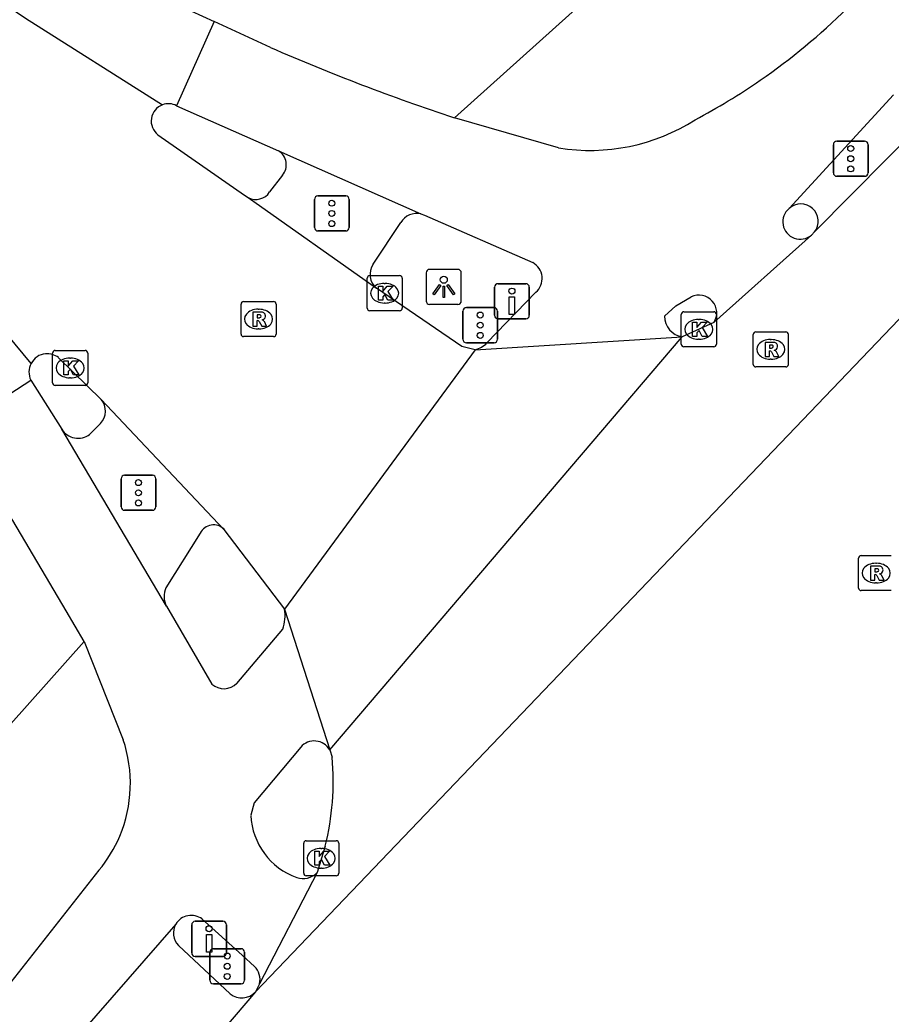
# Model space of a CAD drawing. Extents: x 159040 to 160094, y 381214 to 382518.
# Drawn here: x 159832.9 to 159857.73, y 381904.57 to 381932.9 of the extents above; entities that cross this region are included whole.
import ezdxf

# ---------------------------------------------------------------- set-up
doc = ezdxf.new("R2010")
doc.units = 0
for name, color, linetype in [('IMGEO_Drukknoppaal', 7, 'Continuous'), ('IMGEO_Fietspad_gesloten', 7, 'Continuous'), ('IMGEO_Kolk', 7, 'Continuous'), ('IMGEO_Lichtpunt', 7, 'Continuous'), ('IMGEO_Rijbaan_lokaal_gesloten', 7, 'Continuous'), ('IMGEO_Rijbaan_regionaal_gesloten', 7, 'Continuous'), ('IMGEO_Rioolput', 7, 'Continuous'), ('IMGEO_Verkeersregelinstallatiepaal', 7, 'Continuous'), ('IMGEO_Voetpad_gesloten', 7, 'Continuous'), ('IMGEO_Voetpad_open', 7, 'Continuous')]:
    doc.layers.add(name, color=color, linetype=linetype)

msp = doc.modelspace()

# ---------------------------------------------------------------- linework, layer by layer
at = {"layer": 'IMGEO_Drukknoppaal'}
for p, q in [((159846.431, 381924.483), (159846.431, 381925.283)), ((159846.431, 381925.283), (159846.431, 381924.483)), ((159846.531, 381925.383), (159847.321, 381925.383)), ((159847.321, 381925.383), (159846.531, 381925.383)), ((159847.421, 381925.283), (159847.421, 381924.483)), ((159847.421, 381924.483), (159847.421, 381925.283)), ((159847.321, 381924.383), (159846.531, 381924.383)), ((159846.531, 381924.383), (159847.321, 381924.383)), ((159837.798, 381906.318), (159837.798, 381907.118)), ((159837.798, 381907.118), (159837.798, 381906.318)), ((159837.898, 381907.218), (159838.688, 381907.218)), ((159838.688, 381907.218), (159837.898, 381907.218)), ((159838.788, 381907.118), (159838.788, 381906.318)), ((159838.788, 381906.318), (159838.788, 381907.118)), ((159838.688, 381906.218), (159837.898, 381906.218)), ((159837.898, 381906.218), (159838.688, 381906.218))]:
    msp.add_line(p, q, dxfattribs=at)
for points in [[(159847.001, 381925.008), (159847.001, 381924.508), (159846.851, 381924.508), (159846.851, 381925.008), (159847.001, 381925.008)], [(159838.368, 381906.843), (159838.368, 381906.343), (159838.218, 381906.343), (159838.218, 381906.843), (159838.368, 381906.843)]]:
    msp.add_lwpolyline(points, dxfattribs=at)
for centre in [(159846.926, 381925.173), (159838.293, 381907.008)]:
    msp.add_circle(centre, 0.085, dxfattribs=at)
for centre, start, end in [((159846.531, 381925.283), 90, 180), ((159846.531, 381925.283), 90, 180), ((159847.321, 381925.283), 0, 90), ((159847.321, 381925.283), 360, 90), ((159846.531, 381924.483), 180, 270), ((159846.531, 381924.483), 180, 270), ((159847.321, 381924.483), 270, 0), ((159847.321, 381924.483), 270, 0), ((159837.898, 381907.118), 90, 180), ((159837.898, 381907.118), 90, 180), ((159838.688, 381907.118), 0, 90), ((159838.688, 381907.118), 360, 90), ((159837.898, 381906.318), 180, 270), ((159837.898, 381906.318), 180, 270), ((159838.688, 381906.318), 270, 0), ((159838.688, 381906.318), 270, 0)]:
    msp.add_arc(centre, 0.1, start, end, dxfattribs=at)
at = {"layer": 'IMGEO_Fietspad_gesloten'}
for points in [[(159840.044, 381932.113), (159838.443, 381932.851)], [(159857.802, 381930.767), (159854.825, 381927.527)], [(159837.365, 381930.455), (159840.274, 381929.172)], [(159848.257, 381929.25), (159845.286, 381930.112)], [(159840.274, 381929.172), (159844.333, 381927.37)], [(159844.333, 381927.37), (159844.43, 381927.337), (159847.518, 381925.985)], [(159847.606, 381925.139), (159846.213, 381923.695)], [(159851.277, 381924.457), (159851.597, 381924.755), (159852.035, 381925.009)], [(159833.213, 381922.637), (159834.097, 381921.239)], [(159837.081, 381916.194), (159834.097, 381921.239)], [(159834.735, 381915.192), (159834.219, 381916.068), (159832.697, 381918.64), (159831.026, 381921.22)], [(159837.081, 381916.194), (159838.374, 381913.975)], [(159839.088, 381913.998), (159840.395, 381915.539)], [(159834.735, 381915.192), (159835.844, 381912.392)], [(159840.907, 381912.182), (159839.581, 381910.593), (159839.483, 381910.238)], [(159835.156, 381908.672), (159832.541, 381905.347)], [(159837.348, 381907.14), (159834.614, 381904.005)], [(159839.587, 381905.934), (159839.236, 381906.252), (159838.092, 381907.285)]]:
    msp.add_lwpolyline(points, dxfattribs=at)
for centre, radius, start, end in [((159843.532, 381946.358), 18.438, 304.6089, 314.5954), ((159864.337, 381987.886), 60.834, 246.46367, 251.75017), ((159843.52, 381946.334), 18.426, 297.9174, 304.6793), ((159849.144, 381934.778), 5.598, 260.886, 302.4411), ((159855.141, 381927.147), 0.495, 129.7545, 310.4054), ((159847.272, 381925.532), 0.515, 310.3476, 61.5294), ((159852.256, 381924.553), 0.507, 326.8415, 115.8505), ((159851.875, 381924.459), 0.598, 180.1885, 260.45), ((159845.705, 381924.19), 0.709, 284.3531, 315.7297), ((159839.164, 381915.942), 1.295, 341.8524, 7.615), ((159838.719, 381914.37), 0.524, 228.8758, 314.8143), ((159832.174, 381911.147), 3.876, 337.2164, 18.7375), ((159841.292, 381911.847), 0.51, 30.3818, 138.9539), ((159841.483, 381910.342), 2.003, 182.9903, 249.7828), ((159832.215, 381911.123), 3.828, 320.1945, 337.3088), ((159840.969, 381908.982), 0.548, 251.0686, 317.3285), ((159837.785, 381906.88), 0.508, 52.777, 149.2796), ((159839.225, 381905.558), 0.522, 346.6098, 46.1318)]:
    msp.add_arc(centre, radius, start, end, dxfattribs=at)
at = {"layer": 'IMGEO_Kolk'}
for p, q in [((159842.798, 381924.687), (159842.798, 381925.539)), ((159842.873, 381925.613), (159843.725, 381925.613)), ((159843.799, 381925.539), (159843.799, 381924.687)), ((159843.286, 381925.393), (159843.311, 381925.393)), ((159843.309, 381924.833), (159843.284, 381924.833)), ((159843.725, 381924.613), (159842.873, 381924.613)), ((159851.753, 381923.658), (159851.753, 381924.51)), ((159851.828, 381924.584), (159852.68, 381924.584)), ((159852.241, 381924.364), (159852.266, 381924.364)), ((159852.754, 381924.51), (159852.754, 381923.658)), ((159852.264, 381923.804), (159852.239, 381923.804)), ((159852.68, 381923.584), (159851.828, 381923.584)), ((159833.834, 381922.557), (159833.834, 381923.409)), ((159833.909, 381923.483), (159834.761, 381923.483)), ((159834.322, 381923.263), (159834.347, 381923.263)), ((159834.835, 381923.409), (159834.835, 381922.557)), ((159834.345, 381922.703), (159834.32, 381922.703)), ((159834.761, 381922.483), (159833.909, 381922.483)), ((159840.99, 381908.588), (159840.99, 381909.44)), ((159841.065, 381909.514), (159841.917, 381909.514)), ((159841.991, 381909.44), (159841.991, 381908.588)), ((159841.478, 381909.294), (159841.503, 381909.294)), ((159841.917, 381908.514), (159841.065, 381908.514)), ((159841.501, 381908.734), (159841.476, 381908.734))]:
    msp.add_line(p, q, dxfattribs=at)
for points in [[(159842.798, 381924.687), (159842.798, 381925.539)], [(159842.873, 381925.613), (159843.725, 381925.613)], [(159843.799, 381925.539), (159843.799, 381924.687)], [(159843.119, 381925.313), (159843.242, 381925.313), (159843.242, 381925.162), (159843.372, 381925.313), (159843.536, 381925.313), (159843.39, 381925.162), (159843.543, 381924.913), (159843.391, 381924.913), (159843.306, 381925.077), (159843.242, 381925.01), (159843.242, 381924.913), (159843.119, 381924.913), (159843.119, 381925.313)], [(159843.725, 381924.613), (159842.873, 381924.613)], [(159851.753, 381923.658), (159851.753, 381924.51)], [(159851.828, 381924.584), (159852.68, 381924.584)], [(159852.754, 381924.51), (159852.754, 381923.658)], [(159852.074, 381924.284), (159852.197, 381924.284), (159852.197, 381924.133), (159852.327, 381924.284), (159852.491, 381924.284), (159852.345, 381924.133), (159852.498, 381923.884), (159852.346, 381923.884), (159852.261, 381924.048), (159852.197, 381923.981), (159852.197, 381923.884), (159852.074, 381923.884), (159852.074, 381924.284)], [(159852.68, 381923.584), (159851.828, 381923.584)], [(159833.834, 381922.557), (159833.834, 381923.409)], [(159833.909, 381923.483), (159834.761, 381923.483)], [(159834.835, 381923.409), (159834.835, 381922.557)], [(159834.155, 381923.183), (159834.278, 381923.183), (159834.278, 381923.032), (159834.408, 381923.183), (159834.572, 381923.183), (159834.426, 381923.032), (159834.579, 381922.783), (159834.427, 381922.783), (159834.342, 381922.947), (159834.278, 381922.88), (159834.278, 381922.783), (159834.155, 381922.783), (159834.155, 381923.183)], [(159834.761, 381922.483), (159833.909, 381922.483)], [(159840.99, 381908.588), (159840.99, 381909.44)], [(159841.065, 381909.514), (159841.917, 381909.514)], [(159841.991, 381909.44), (159841.991, 381908.588)], [(159841.311, 381909.214), (159841.434, 381909.214), (159841.434, 381909.063), (159841.564, 381909.214), (159841.728, 381909.214), (159841.582, 381909.063), (159841.735, 381908.814), (159841.583, 381908.814), (159841.498, 381908.978), (159841.434, 381908.911), (159841.434, 381908.814), (159841.311, 381908.814), (159841.311, 381909.214)], [(159841.917, 381908.514), (159841.065, 381908.514)]]:
    msp.add_lwpolyline(points, dxfattribs=at)
for centre, start, end in [((159842.875, 381925.537), 91.552, 178.448), ((159842.875, 381925.537), 91.552, 178.448), ((159843.723, 381925.537), 1.552, 88.448), ((159843.723, 381925.537), 1.552, 88.448), ((159842.875, 381924.689), 181.552, 268.448), ((159842.875, 381924.689), 181.552, 268.448), ((159843.723, 381924.689), 271.552, 358.448), ((159843.723, 381924.689), 271.552, 358.448), ((159851.83, 381924.508), 91.552, 178.448), ((159851.83, 381924.508), 91.552, 178.448), ((159852.678, 381924.508), 1.552, 88.448), ((159852.678, 381924.508), 1.552, 88.448), ((159851.83, 381923.66), 181.552, 268.448), ((159851.83, 381923.66), 181.552, 268.448), ((159852.678, 381923.66), 271.552, 358.448), ((159852.678, 381923.66), 271.552, 358.448), ((159833.911, 381923.407), 91.552, 178.448), ((159833.911, 381923.407), 91.552, 178.448), ((159834.759, 381923.407), 1.552, 88.448), ((159834.759, 381923.407), 1.552, 88.448), ((159833.911, 381922.559), 181.552, 268.448), ((159833.911, 381922.559), 181.552, 268.448), ((159834.759, 381922.559), 271.552, 358.448), ((159834.759, 381922.559), 271.552, 358.448), ((159841.067, 381909.438), 91.552, 178.448), ((159841.067, 381909.438), 91.552, 178.448), ((159841.915, 381909.438), 1.552, 88.448), ((159841.915, 381909.438), 1.552, 88.448), ((159841.067, 381908.59), 181.552, 268.448), ((159841.067, 381908.59), 181.552, 268.448), ((159841.915, 381908.59), 271.552, 358.448), ((159841.915, 381908.59), 271.552, 358.448)]:
    msp.add_arc(centre, 0.0765, start, end, dxfattribs=at)
for centre, major_axis, ratio, start_param, end_param in [((159843.285, 381925.113), (-0.387, 0.002), 0.722429, 4.712389, 7.853982), ((159843.31, 381925.113), (-0.39, 0.002), 0.717154, 1.570796, 4.712389), ((159852.24, 381924.084), (-0.387, 0.002), 0.722429, 4.712389, 7.853982), ((159852.265, 381924.084), (-0.39, 0.002), 0.717154, 1.570796, 4.712389), ((159834.321, 381922.983), (-0.387, 0.002), 0.722429, 4.712389, 7.853982), ((159834.346, 381922.983), (-0.39, 0.002), 0.717154, 1.570796, 4.712389), ((159841.477, 381909.014), (-0.387, 0.002), 0.722429, 4.712389, 7.853982), ((159841.502, 381909.014), (-0.39, 0.002), 0.717154, 1.570796, 4.712389)]:
    msp.add_ellipse(centre, major_axis=major_axis, ratio=ratio, start_param=start_param, end_param=end_param, dxfattribs=at)
at = {"layer": 'IMGEO_Lichtpunt'}
for p, q in [((159845.387, 381925.792), (159844.579, 381925.792)), ((159845.387, 381925.792), (159844.579, 381925.792)), ((159844.485, 381925.697), (159844.485, 381924.89)), ((159844.485, 381925.697), (159844.485, 381924.89)), ((159845.481, 381924.89), (159845.481, 381925.697)), ((159845.481, 381924.89), (159845.481, 381925.697)), ((159844.579, 381924.796), (159845.387, 381924.796)), ((159844.579, 381924.796), (159845.387, 381924.796))]:
    msp.add_line(p, q, dxfattribs=at)
for points in [[(159844.859, 381925.361), (159844.898, 381925.333), (159844.71, 381925.071), (159844.672, 381925.098), (159844.859, 381925.361)], [(159844.961, 381925.313), (159845.008, 381925.313), (159845.008, 381924.991), (159844.961, 381924.991), (159844.961, 381925.313)], [(159845.071, 381925.333), (159845.109, 381925.36), (159845.296, 381925.098), (159845.257, 381925.07), (159845.071, 381925.333)]]:
    msp.add_lwpolyline(points, dxfattribs=at)
msp.add_circle((159844.984, 381925.495), 0.0994, dxfattribs=at)
for centre, start, end in [((159844.579, 381925.697), 90, 180), ((159844.579, 381925.697), 90, 180), ((159845.387, 381925.697), 0, 90), ((159845.387, 381925.697), 0, 90), ((159844.579, 381924.89), 180, 270), ((159844.579, 381924.89), 180, 270), ((159845.387, 381924.89), 270, 0), ((159845.387, 381924.89), 270, 360)]:
    msp.add_arc(centre, 0.0946, start, end, dxfattribs=at)
at = {"layer": 'IMGEO_Rijbaan_lokaal_gesloten'}
for points in [[(159801.104, 381962.181), (159806.024, 381957.38), (159813.445, 381950.236), (159822.247, 381941.709), (159825.405, 381938.67), (159827.182, 381937.091), (159829.234, 381935.551), (159833.063, 381932.946), (159836.965, 381930.48)], [(159833.224, 381923.111), (159830.3, 381926.63), (159828.682, 381928.17), (159824.221, 381932.315), (159818.497, 381938.117), (159811.787, 381945.459), (159807.484, 381950.275), (159800.971, 381957.815), (159798.9, 381960.204)], [(159836.109, 381933.927), (159838.443, 381932.851)], [(159838.443, 381932.851), (159837.365, 381930.455)], [(159836.836, 381929.627), (159839.308, 381927.909), (159839.408, 381927.838)], [(159839.408, 381927.838), (159843.065, 381925.256)], [(159845.881, 381923.503), (159845.499, 381923.599), (159843.065, 381925.256)], [(159845.881, 381923.503), (159851.776, 381923.869)], [(159845.881, 381923.503), (159840.448, 381916.114)], [(159835.217, 381922.082), (159834.001, 381923.276)], [(159831.026, 381921.22), (159833.213, 381922.637)], [(159835.217, 381922.082), (159838.719, 381918.385)], [(159838.719, 381918.385), (159840.448, 381916.114)], [(159840.448, 381916.114), (159841.732, 381912.105)]]:
    msp.add_lwpolyline(points, dxfattribs=at)
for centre, radius, start, end in [((159837.137, 381930.018), 0.493, 110.3737, 232.4269), ((159837.137, 381930.018), 0.493, 62.4181, 110.4293), ((159833.661, 381922.898), 0.486, 93.4183, 153.9618), ((159833.683, 381922.869), 0.517, 52.0137, 95.6449), ((159833.678, 381922.863), 0.517, 151.3993, 205.9418)]:
    msp.add_arc(centre, radius, start, end, dxfattribs=at)
at = {"layer": 'IMGEO_Rijbaan_regionaal_gesloten'}
for points in [[(159855.553, 381926.861), (159858.668, 381930.002)], [(159861.117, 381927.672), (159839.614, 381905.211)], [(159852.68, 381924.276), (159855.462, 381926.77)], [(159855.553, 381926.861), (159855.462, 381926.77)], [(159852.68, 381924.276), (159851.776, 381923.869)], [(159841.732, 381912.105), (159851.776, 381923.869)], [(159841.732, 381912.105), (159841.799, 381911.893)], [(159841.602, 381909.357), (159841.372, 381908.61)], [(159841.372, 381908.61), (159839.733, 381905.437)], [(159839.733, 381905.437), (159839.614, 381905.211)], [(159839.614, 381905.211), (159836.808, 381901.913)]]:
    msp.add_lwpolyline(points, dxfattribs=at)
msp.add_arc((159834.274, 381911.202), 7.557, 345.8687, 5.2475, dxfattribs=at)
at = {"layer": 'IMGEO_Rioolput'}
for p, q in [((159839.204, 381923.95), (159839.204, 381924.802)), ((159839.279, 381924.876), (159840.131, 381924.876)), ((159839.692, 381924.656), (159839.717, 381924.656)), ((159840.205, 381924.802), (159840.205, 381923.95)), ((159839.715, 381924.096), (159839.69, 381924.096)), ((159840.131, 381923.876), (159839.279, 381923.876)), ((159853.802, 381923.086), (159853.802, 381923.938)), ((159853.877, 381924.012), (159854.729, 381924.012)), ((159854.29, 381923.792), (159854.315, 381923.792)), ((159854.803, 381923.938), (159854.803, 381923.086)), ((159854.313, 381923.232), (159854.288, 381923.232)), ((159854.729, 381923.012), (159853.877, 381923.012)), ((159856.806, 381916.713), (159856.806, 381917.565)), ((159856.881, 381917.639), (159857.733, 381917.639)), ((159857.294, 381917.419), (159857.319, 381917.419)), ((159857.317, 381916.859), (159857.292, 381916.859)), ((159857.733, 381916.639), (159856.881, 381916.639))]:
    msp.add_line(p, q, dxfattribs=at)
for points in [[(159839.204, 381923.95), (159839.204, 381924.802)], [(159839.279, 381924.876), (159840.131, 381924.876)], [(159840.205, 381924.802), (159840.205, 381923.95)], [(159839.793, 381924.574), (159839.541, 381924.576), (159839.541, 381924.176)], [(159839.541, 381924.176), (159839.665, 381924.176), (159839.665, 381924.338), (159839.676, 381924.338)], [(159839.719, 381924.495), (159839.665, 381924.495), (159839.665, 381924.414)], [(159839.665, 381924.414), (159839.717, 381924.414)], [(159839.723, 381924.309), (159839.794, 381924.176), (159839.934, 381924.176), (159839.869, 381924.302)], [(159840.131, 381923.876), (159839.279, 381923.876)], [(159853.802, 381923.086), (159853.802, 381923.938)], [(159853.877, 381924.012), (159854.729, 381924.012)], [(159854.803, 381923.938), (159854.803, 381923.086)], [(159854.391, 381923.71), (159854.139, 381923.712), (159854.139, 381923.312)], [(159854.317, 381923.631), (159854.263, 381923.631), (159854.263, 381923.55)], [(159854.263, 381923.55), (159854.315, 381923.55)], [(159854.139, 381923.312), (159854.263, 381923.312), (159854.263, 381923.474), (159854.274, 381923.474)], [(159854.321, 381923.445), (159854.392, 381923.312), (159854.532, 381923.312), (159854.467, 381923.438)], [(159854.729, 381923.012), (159853.877, 381923.012)], [(159856.806, 381916.713), (159856.806, 381917.565)], [(159856.881, 381917.639), (159857.733, 381917.639)], [(159857.395, 381917.337), (159857.143, 381917.339), (159857.143, 381916.939)], [(159857.321, 381917.258), (159857.267, 381917.258), (159857.267, 381917.177)], [(159857.143, 381916.939), (159857.267, 381916.939), (159857.267, 381917.101), (159857.278, 381917.101)], [(159857.267, 381917.177), (159857.319, 381917.177)], [(159857.325, 381917.072), (159857.396, 381916.939), (159857.536, 381916.939), (159857.471, 381917.065)], [(159857.733, 381916.639), (159856.881, 381916.639)]]:
    msp.add_lwpolyline(points, dxfattribs=at)
for centre, radius, start, end in [((159839.281, 381924.8), 0.0765, 91.552, 178.448), ((159839.281, 381924.8), 0.0765, 91.552, 178.448), ((159840.129, 381924.8), 0.0765, 1.552, 88.448), ((159840.129, 381924.8), 0.0765, 1.552, 88.448), ((159839.675, 381924.285), 0.0533, 26.0293, 88.6989), ((159839.701, 381924.603), 0.19, 274.7715, 282.9687), ((159839.725, 381924.399), 0.0964, 77.0061, 93.1865), ((159839.739, 381924.456), 0.0378, 276.6634, 79.6772), ((159839.792, 381924.464), 0.109, 350.3612, 89.416), ((159839.79, 381924.464), 0.112, 277.5842, 350.9817), ((159839.774, 381924.249), 0.108, 29.5134, 73.7905), ((159839.281, 381923.952), 0.0765, 181.552, 268.448), ((159839.281, 381923.952), 0.0765, 181.552, 268.448), ((159840.129, 381923.952), 0.0765, 271.552, 358.448), ((159840.129, 381923.952), 0.0765, 271.552, 358.448), ((159853.879, 381923.936), 0.0765, 91.552, 178.448), ((159853.879, 381923.936), 0.0765, 91.552, 178.448), ((159854.727, 381923.936), 0.0765, 1.552, 88.448), ((159854.727, 381923.936), 0.0765, 1.552, 88.448), ((159854.299, 381923.739), 0.19, 274.7715, 282.9687), ((159854.323, 381923.535), 0.0964, 77.0061, 93.1865), ((159854.337, 381923.592), 0.0378, 276.6634, 79.6772), ((159854.39, 381923.6), 0.109, 350.3612, 89.416), ((159854.388, 381923.6), 0.112, 277.5842, 350.9817), ((159854.372, 381923.385), 0.108, 29.5134, 73.7905), ((159854.273, 381923.421), 0.0533, 26.0293, 88.6989), ((159853.879, 381923.088), 0.0765, 181.552, 268.448), ((159853.879, 381923.088), 0.0765, 181.552, 268.448), ((159854.727, 381923.088), 0.0765, 271.552, 358.448), ((159854.727, 381923.088), 0.0765, 271.552, 358.448), ((159856.883, 381917.563), 0.0765, 91.552, 178.448), ((159856.883, 381917.563), 0.0765, 91.552, 178.448), ((159857.327, 381917.162), 0.0964, 77.0061, 93.1865), ((159857.394, 381917.227), 0.109, 350.3612, 89.416), ((159857.277, 381917.048), 0.0533, 26.0293, 88.6989), ((159857.303, 381917.366), 0.19, 274.7715, 282.9687), ((159857.341, 381917.219), 0.0378, 276.6634, 79.6772), ((159857.392, 381917.227), 0.112, 277.5842, 350.9817), ((159857.376, 381917.012), 0.108, 29.5134, 73.7905), ((159856.883, 381916.715), 0.0765, 181.552, 268.448), ((159856.883, 381916.715), 0.0765, 181.552, 268.448)]:
    msp.add_arc(centre, radius, start, end, dxfattribs=at)
for centre, major_axis, ratio, start_param, end_param in [((159839.691, 381924.376), (-0.387, 0.002), 0.722429, 4.712389, 7.853982), ((159839.716, 381924.376), (-0.39, 0.002), 0.717154, 1.570796, 4.712389), ((159854.289, 381923.512), (-0.387, 0.002), 0.722429, 4.712389, 7.853982), ((159854.314, 381923.512), (-0.39, 0.002), 0.717154, 1.570796, 4.712389), ((159857.293, 381917.139), (-0.387, 0.002), 0.722429, 4.712389, 7.853982), ((159857.318, 381917.139), (-0.39, 0.002), 0.717154, 1.570796, 4.712389)]:
    msp.add_ellipse(centre, major_axis=major_axis, ratio=ratio, start_param=start_param, end_param=end_param, dxfattribs=at)
at = {"layer": 'IMGEO_Verkeersregelinstallatiepaal'}
for p, q in [((159856.186, 381929.444), (159856.976, 381929.444)), ((159856.976, 381929.444), (159856.186, 381929.444)), ((159856.086, 381928.544), (159856.086, 381929.344)), ((159856.086, 381929.344), (159856.086, 381928.544)), ((159857.076, 381929.344), (159857.076, 381928.544)), ((159857.076, 381928.544), (159857.076, 381929.344)), ((159856.976, 381928.444), (159856.186, 381928.444)), ((159856.186, 381928.444), (159856.976, 381928.444)), ((159841.297, 381926.986), (159841.297, 381927.786)), ((159841.297, 381927.786), (159841.297, 381926.986)), ((159841.397, 381927.886), (159842.187, 381927.886)), ((159842.187, 381927.886), (159841.397, 381927.886)), ((159842.287, 381927.786), (159842.287, 381926.986)), ((159842.287, 381926.986), (159842.287, 381927.786)), ((159842.187, 381926.886), (159841.397, 381926.886)), ((159841.397, 381926.886), (159842.187, 381926.886)), ((159845.627, 381924.701), (159846.417, 381924.701)), ((159846.417, 381924.701), (159845.627, 381924.701)), ((159845.527, 381923.801), (159845.527, 381924.601)), ((159845.527, 381924.601), (159845.527, 381923.801)), ((159846.517, 381924.601), (159846.517, 381923.801)), ((159846.517, 381923.801), (159846.517, 381924.601)), ((159846.417, 381923.701), (159845.627, 381923.701)), ((159845.627, 381923.701), (159846.417, 381923.701)), ((159835.787, 381919.027), (159835.787, 381919.827)), ((159835.787, 381919.827), (159835.787, 381919.027)), ((159835.887, 381919.927), (159836.677, 381919.927)), ((159836.677, 381919.927), (159835.887, 381919.927)), ((159836.777, 381919.827), (159836.777, 381919.027)), ((159836.777, 381919.027), (159836.777, 381919.827)), ((159836.677, 381918.927), (159835.887, 381918.927)), ((159835.887, 381918.927), (159836.677, 381918.927)), ((159838.316, 381905.538), (159838.316, 381906.338)), ((159838.316, 381906.338), (159838.316, 381905.538)), ((159838.416, 381906.438), (159839.206, 381906.438)), ((159839.206, 381906.438), (159838.416, 381906.438)), ((159839.306, 381906.338), (159839.306, 381905.538)), ((159839.306, 381905.538), (159839.306, 381906.338)), ((159839.206, 381905.438), (159838.416, 381905.438)), ((159838.416, 381905.438), (159839.206, 381905.438))]:
    msp.add_line(p, q, dxfattribs=at)
for centre in [(159856.581, 381929.234), (159856.581, 381928.944), (159856.581, 381928.654), (159841.792, 381927.676), (159841.792, 381927.386), (159841.792, 381927.096), (159846.022, 381924.491), (159846.022, 381924.201), (159846.022, 381923.911), (159836.282, 381919.717), (159836.282, 381919.427), (159836.282, 381919.137), (159838.811, 381906.228), (159838.811, 381905.938), (159838.811, 381905.648)]:
    msp.add_circle(centre, 0.085, dxfattribs=at)
for centre, start, end in [((159856.186, 381929.344), 90, 180), ((159856.186, 381929.344), 90, 180), ((159856.976, 381929.344), 0, 90), ((159856.976, 381929.344), 360, 90), ((159856.186, 381928.544), 180, 270), ((159856.186, 381928.544), 180, 270), ((159856.976, 381928.544), 270, 0), ((159856.976, 381928.544), 270, 0), ((159841.397, 381927.786), 90, 180), ((159841.397, 381927.786), 90, 180), ((159842.187, 381927.786), 0, 90), ((159842.187, 381927.786), 360, 90), ((159841.397, 381926.986), 180, 270), ((159841.397, 381926.986), 180, 270), ((159842.187, 381926.986), 270, 0), ((159842.187, 381926.986), 270, 0), ((159845.627, 381924.601), 90, 180), ((159845.627, 381924.601), 90, 180), ((159846.417, 381924.601), 0, 90), ((159846.417, 381924.601), 360, 90), ((159845.627, 381923.801), 180, 270), ((159845.627, 381923.801), 180, 270), ((159846.417, 381923.801), 270, 0), ((159846.417, 381923.801), 270, 0), ((159835.887, 381919.827), 90, 180), ((159835.887, 381919.827), 90, 180), ((159836.677, 381919.827), 0, 90), ((159836.677, 381919.827), 360, 90), ((159835.887, 381919.027), 180, 270), ((159835.887, 381919.027), 180, 270), ((159836.677, 381919.027), 270, 0), ((159836.677, 381919.027), 270, 0), ((159838.416, 381906.338), 90, 180), ((159838.416, 381906.338), 90, 180), ((159839.206, 381906.338), 0, 90), ((159839.206, 381906.338), 360, 90), ((159838.416, 381905.538), 180, 270), ((159838.416, 381905.538), 180, 270), ((159839.206, 381905.538), 270, 0), ((159839.206, 381905.538), 270, 0)]:
    msp.add_arc(centre, 0.1, start, end, dxfattribs=at)
at = {"layer": 'IMGEO_Voetpad_gesloten'}
for points in [[(159834.89, 381921.092), (159835.201, 381921.403)], [(159838.043, 381918.278), (159837.063, 381916.722)]]:
    msp.add_lwpolyline(points, dxfattribs=at)
for centre, radius, start, end in [((159834.838, 381921.751), 0.503, 316.1545, 41.1457), ((159834.56, 381921.523), 0.543, 211.5156, 307.4808), ((159838.419, 381918.092), 0.42, 44.3666, 153.6222), ((159837.594, 381916.476), 0.585, 155.1109, 208.7941)]:
    msp.add_arc(centre, radius, start, end, dxfattribs=at)
at = {"layer": 'IMGEO_Voetpad_open'}
for points in [[(159845.286, 381930.112), (159849.106, 381933.549)], [(159840.388, 381928.473), (159840.02, 381927.997)], [(159842.972, 381925.936), (159843.756, 381927.125)], [(159832.642, 381912.84), (159834.735, 381915.192)], [(159838.896, 381905.152), (159837.42, 381906.527)]]:
    msp.add_lwpolyline(points, dxfattribs=at)
for centre, radius, start, end in [((159840.023, 381928.772), 0.472, 320.6214, 57.9043), ((159839.627, 381928.253), 0.469, 242.2085, 326.9189), ((159855.16, 381927.162), 0.495, 322.6092, 132.4841), ((159844.211, 381926.855), 0.529, 76.6852, 149.328), ((159843.396, 381925.648), 0.513, 145.7858, 229.7897), ((159837.783, 381906.88), 0.507, 149.2022, 224.1957), ((159839.224, 381905.559), 0.523, 231.1176, 318.2776)]:
    msp.add_arc(centre, radius, start, end, dxfattribs=at)

doc.saveas('drawing.dxf')
